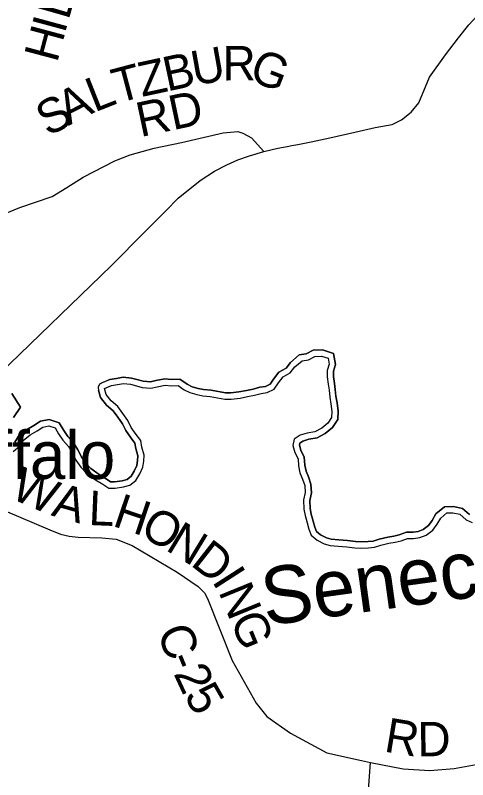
# Model space of a CAD drawing. Extents: x -22 to 431, y -18 to 160.
# Drawn here: x 325.676 to 326.423, y 157.471 to 158.732 of the extents above; entities that cross this region are included whole.
import ezdxf

# ---------------------------------------------------------------- set-up
doc = ezdxf.new("R2010")
doc.units = 0
for name, color, linetype in [('GM_X_Adjacent_County', 7, 'Continuous'), ('GM_X_Adjacent_County_Text', 7, 'Continuous'), ('GM_X_City_Street', 7, 'Continuous'), ('GM_X_City_Street_Text', 7, 'Continuous'), ('GM_X_County_ROW', 7, 'Continuous'), ('GM_X_Interstate_Route', 7, 'Continuous'), ('GM_X_Minor_River_Text', 7, 'Continuous'), ('GM_X_Township_Subdivision_Text', 7, 'Continuous')]:
    doc.layers.add(name, color=color, linetype=linetype)

msp = doc.modelspace()

# ---------------------------------------------------------------- linework, layer by layer
at = {"layer": 'GM_X_Adjacent_County_Text'}
msp.add_lwpolyline([(325.637, 157.9237), (325.7332, 157.8826), (325.7513, 157.8755), (325.7655, 157.8723), (325.7804, 157.8708), (325.8194, 157.8698), (325.8429, 157.8673), (325.8693, 157.857), (325.9438, 157.813), (325.9786, 157.7895), (325.9886, 157.7789), (325.9935, 157.7696), (326.0344, 157.6673), (326.0742, 157.5971), (326.0918, 157.5747), (326.1308, 157.5476), (326.191, 157.5148), (326.2479, 157.502), (326.2628, 157.4991), (326.3168, 157.4886), (326.3607, 157.486), (326.4008, 157.4888), (326.4675, 157.5014)], dxfattribs=at)
at = {"layer": 'GM_X_County_ROW'}
for points in [[(326.1328, 158.5168), (326.1427, 158.5186), (326.165, 158.5231), (326.196, 158.5299), (326.2372, 158.5391), (326.2704, 158.5469), (326.2984, 158.5516), (326.3139, 158.5593), (326.33, 158.5718), (326.3424, 158.5873), (326.3603, 158.6298), (326.3868, 158.6665), (326.4081, 158.6945), (326.4252, 158.7163), (326.4388, 158.7307), (326.4488, 158.7388)], [(325.6499, 158.1404), (325.8349, 158.3184), (325.8908, 158.3749), (325.925, 158.4091), (325.9452, 158.4303), (325.9815, 158.4593), (326.0053, 158.4749), (326.0255, 158.4852), (326.0441, 158.4935), (326.0633, 158.4997), (326.0866, 158.507), (326.1101, 158.5126), (326.1254, 158.5154), (326.1328, 158.5168)]]:
    msp.add_lwpolyline(points, dxfattribs=at)
at = {"layer": 'GM_X_Minor_River_Text'}
for points in [[(325.6486, 158.4003), (325.6837, 158.4147), (325.7371, 158.433), (325.7616, 158.4475), (325.7883, 158.4646), (325.8406, 158.4915), (325.866, 158.5018), (325.9058, 158.5127), (325.9506, 158.5219), (326.0198, 158.5381), (326.0441, 158.5402), (326.0522, 158.5376), (326.0664, 158.5298), (326.0866, 158.507)], [(326.2495, 157.3163), (326.2628, 157.4991)]]:
    msp.add_lwpolyline(points, dxfattribs=at)
at = {"layer": 'GM_X_Township_Subdivision_Text'}
for points in [[(326.4264, 157.9082), (326.415, 157.9182), (326.3997, 157.9216), (326.385, 157.9208), (326.3707, 157.909), (326.3645, 157.898), (326.3584, 157.8898), (326.3498, 157.8834), (326.3416, 157.8801), (326.3331, 157.8788), (326.3222, 157.8791), (326.3103, 157.8747), (326.3015, 157.8726), (326.2913, 157.871), (326.2773, 157.8676), (326.2675, 157.8643), (326.2591, 157.8636), (326.2485, 157.8631), (326.2379, 157.8637), (326.2248, 157.8651), (326.2104, 157.8661), (326.1981, 157.8673), (326.1902, 157.8694), (326.1804, 157.8746), (326.1738, 157.8801), (326.1711, 157.8874), (326.1681, 157.897), (326.1651, 157.9089), (326.1634, 157.9181), (326.1629, 157.9312), (326.1655, 157.9439), (326.1644, 157.958), (326.1604, 157.9701), (326.1564, 157.9797), (326.1544, 157.9898), (326.1534, 158.0026), (326.1476, 158.0144), (326.1454, 158.0224), (326.1462, 158.026), (326.1511, 158.0294), (326.1608, 158.0323), (326.1746, 158.0349), (326.1882, 158.0419), (326.2, 158.0516), (326.2089, 158.0649), (326.2093, 158.0784), (326.2079, 158.0923), (326.2059, 158.1033), (326.2047, 158.1144), (326.2035, 158.1244), (326.2019, 158.1359), (326.2019, 158.1444), (326.205, 158.1554), (326.202, 158.1739), (326.1837, 158.1796), (326.1681, 158.1794), (326.1569, 158.1732), (326.1452, 158.1714), (326.1306, 158.1589), (326.1234, 158.1498), (326.1116, 158.1431), (326.1027, 158.1313), (326.0971, 158.1231), (326.0893, 158.1195), (326.0801, 158.118), (326.0689, 158.1152), (326.0579, 158.1129), (326.0457, 158.1105), (326.0325, 158.1087), (326.0236, 158.1089), (325.9998, 158.1131), (325.9873, 158.1145), (325.9783, 158.1161), (325.9684, 158.119), (325.9604, 158.1231), (325.9482, 158.1314), (325.9345, 158.1307), (325.9232, 158.1318), (325.9083, 158.1291), (325.8996, 158.1271), (325.8877, 158.1282), (325.8791, 158.1305), (325.8685, 158.1333), (325.8548, 158.1349), (325.8436, 158.1327), (325.8324, 158.1309), (325.8196, 158.1256)], [(325.82, 158.1257), (325.8324, 158.1309), (325.8436, 158.1327), (325.8548, 158.1349), (325.8685, 158.1333), (325.8791, 158.1305), (325.8877, 158.1282), (325.8996, 158.1271), (325.9083, 158.1291), (325.9232, 158.1318), (325.9345, 158.1307), (325.9482, 158.1314), (325.9604, 158.1231), (325.9684, 158.119), (325.9783, 158.1161), (325.9873, 158.1145), (325.9998, 158.1131), (326.0236, 158.1089), (326.0325, 158.1087), (326.0457, 158.1105), (326.0579, 158.1129), (326.0689, 158.1152), (326.0801, 158.118), (326.0893, 158.1195), (326.0971, 158.1231), (326.1027, 158.1313), (326.1116, 158.1431), (326.1234, 158.1498), (326.1306, 158.1589), (326.1452, 158.1714), (326.1569, 158.1732), (326.1681, 158.1794), (326.1837, 158.1796), (326.202, 158.1739), (326.205, 158.1554), (326.2019, 158.1444), (326.2019, 158.1359), (326.2035, 158.1244), (326.2047, 158.1144), (326.2059, 158.1033), (326.2079, 158.0923), (326.2093, 158.0784), (326.2089, 158.0649), (326.2, 158.0516), (326.1882, 158.0419), (326.1746, 158.0349), (326.1608, 158.0323), (326.1511, 158.0294), (326.1462, 158.026), (326.1454, 158.0224), (326.1476, 158.0144), (326.1534, 158.0026), (326.1544, 157.9898), (326.1564, 157.9797), (326.1604, 157.9701), (326.1644, 157.958), (326.1655, 157.9439), (326.1629, 157.9312), (326.1634, 157.9181), (326.1651, 157.9089), (326.1681, 157.897), (326.1711, 157.8874), (326.1738, 157.8801), (326.1804, 157.8746), (326.1902, 157.8694), (326.1981, 157.8673), (326.2104, 157.8661), (326.2248, 157.8651), (326.2379, 157.8637), (326.2485, 157.8631), (326.2591, 157.8636), (326.2675, 157.8643), (326.2773, 157.8676), (326.2913, 157.871), (326.3015, 157.8726), (326.3103, 157.8747), (326.3222, 157.8791), (326.3331, 157.8788), (326.3416, 157.8801), (326.3498, 157.8834), (326.3584, 157.8898), (326.3645, 157.898), (326.3707, 157.909), (326.385, 157.9208), (326.3997, 157.9216), (326.415, 157.9182), (326.4264, 157.9082)], [(325.8239, 158.1162), (325.8352, 158.1208), (325.8454, 158.1224), (325.8552, 158.1244), (325.8666, 158.123), (325.8764, 158.1205), (325.8859, 158.1179), (325.9003, 158.1166), (325.9105, 158.119), (325.9237, 158.1214), (325.9343, 158.1203), (325.9452, 158.1208), (325.9551, 158.1141), (325.9646, 158.1093), (325.976, 158.106), (325.9858, 158.1042), (325.9983, 158.1028), (326.0225, 158.0985), (326.0331, 158.0983), (326.0475, 158.1003), (326.0599, 158.1027), (326.0712, 158.1051), (326.0822, 158.1079), (326.0924, 158.1095), (326.104, 158.1149), (326.1111, 158.1252), (326.1186, 158.1352), (326.1303, 158.1417), (326.1381, 158.1517), (326.1498, 158.1616), (326.1603, 158.1633), (326.1709, 158.169), (326.1822, 158.1692), (326.1928, 158.1659), (326.1944, 158.156), (326.1915, 158.1458), (326.1916, 158.1352), (326.1932, 158.1231), (326.1944, 158.1132), (326.1956, 158.1019), (326.1976, 158.0909), (326.1989, 158.078), (326.1986, 158.0682), (326.1922, 158.0586), (326.1825, 158.0506), (326.1712, 158.0448), (326.1584, 158.0424), (326.1467, 158.0388), (326.1369, 158.0323), (326.1347, 158.022), (326.1378, 158.0107), (326.1432, 157.9998), (326.1441, 157.9884), (326.1464, 157.9767), (326.1507, 157.9665), (326.1542, 157.9559), (326.155, 157.9446), (326.1525, 157.9321), (326.153, 157.9169), (326.155, 157.9067), (326.1581, 157.8942), (326.1612, 157.884), (326.1651, 157.8738), (326.1746, 157.866), (326.1864, 157.8597), (326.1963, 157.8571), (326.2095, 157.8557), (326.2239, 157.8548), (326.2371, 157.8534), (326.2485, 157.8527), (326.2598, 157.8532), (326.2696, 157.8541), (326.2802, 157.8576), (326.2934, 157.8608), (326.3036, 157.8624), (326.3134, 157.8648), (326.3239, 157.8687), (326.3338, 157.8684), (326.3443, 157.87), (326.3549, 157.8743), (326.3658, 157.8824), (326.3732, 157.8923), (326.3788, 157.9022), (326.389, 157.9107), (326.3988, 157.9111), (326.4101, 157.9086), (326.4208, 157.8992), (326.4307, 157.8952)], [(325.8196, 158.1256), (325.8156, 158.123), (325.8133, 158.1182), (325.8139, 158.1135)], [(325.6709, 158.1079), (325.685, 158.0851), (325.6733, 158.0683)], [(325.6733, 158.0683), (325.685, 158.0851), (325.6709, 158.1079)], [(325.6729, 158.0123), (325.6834, 158.0207), (325.6893, 158.0303), (325.701, 158.0395), (325.7123, 158.046), (325.722, 158.0522), (325.7318, 158.0542), (325.7421, 158.0509), (325.7478, 158.0411), (325.7547, 158.0306), (325.7643, 158.0201), (325.7708, 158.0095), (325.7766, 157.9978), (325.7846, 157.9862), (325.7945, 157.976), (325.809, 157.9656), (325.8208, 157.9581), (325.8306, 157.9514), (325.8412, 157.9515), (325.8552, 157.9536), (325.8658, 157.9567), (325.8755, 157.9644), (325.8818, 157.9751), (325.887, 157.9861), (325.8885, 157.9964), (325.8891, 158.0062), (325.8856, 158.0194), (325.8836, 158.03), (325.876, 158.0402), (325.8679, 158.0518), (325.8622, 158.0631), (325.8541, 158.0748), (325.8457, 158.0861), (325.8347, 158.0958), (325.8266, 158.106), (325.8239, 158.1162)], [(325.6755, 158.0277), (325.6815, 158.0373), (325.6951, 158.0481), (325.7069, 158.0549), (325.7181, 158.062), (325.7324, 158.0649), (325.749, 158.0596), (325.7566, 158.0466), (325.763, 158.0369), (325.7726, 158.0263), (325.7799, 158.0146), (325.7855, 158.0031), (325.7926, 157.9928), (325.8013, 157.9839), (325.8148, 157.9742), (325.8264, 157.9668), (325.8338, 157.9618), (325.8404, 157.9619), (325.853, 157.9637), (325.8609, 157.9661), (325.8676, 157.9713), (325.8727, 157.9799), (325.877, 157.9891), (325.8781, 157.9974), (325.8787, 158.0052), (325.8755, 158.0171), (325.8739, 158.0257), (325.8676, 158.0341), (325.859, 158.0465), (325.8532, 158.0578), (325.8457, 158.0688), (325.8381, 158.079), (325.8271, 158.0886), (325.8172, 158.1012), (325.8139, 158.1135)], [(325.8139, 158.1135), (325.8172, 158.1012), (325.8271, 158.0886), (325.8381, 158.079), (325.8457, 158.0688), (325.8532, 158.0578), (325.859, 158.0465), (325.8676, 158.0341), (325.8739, 158.0257), (325.8755, 158.0171), (325.8787, 158.0052), (325.8781, 157.9974), (325.877, 157.9891), (325.8727, 157.9799), (325.8676, 157.9713), (325.8609, 157.9661), (325.853, 157.9637), (325.8404, 157.9619), (325.8338, 157.9618), (325.8264, 157.9668), (325.8148, 157.9742), (325.8013, 157.9839), (325.7926, 157.9928), (325.7855, 158.0031), (325.7799, 158.0146), (325.7726, 158.0263), (325.763, 158.0369), (325.7566, 158.0466), (325.749, 158.0596), (325.7324, 158.0649), (325.7181, 158.062), (325.7069, 158.0549), (325.6951, 158.0481), (325.6815, 158.0373), (325.6755, 158.0277)]]:
    msp.add_lwpolyline(points, dxfattribs=at)

# ---------------------------------------------------------------- texts
at = {"layer": 'GM_X_Adjacent_County'}
msp.add_text('Buffalo', height=0.07891, rotation=0, dxfattribs=at).set_placement((325.5129, 157.9667))
at = {"layer": 'GM_X_City_Street'}
for s, rotation, p in [('W', 336.5322, (325.6662, 157.9359)), ('A', 344.0822, (325.7343, 157.9069)), ('L', 357.6294, (325.7968, 157.8909)), ('H', 341.3185, (325.8351, 157.8899)), ('O', 330.1652, (325.8798, 157.8751)), ('N', 328.7101, (325.9228, 157.8504)), ('D', 321.9148, (325.9641, 157.8255)), ('I', 302.7613, (326.0001, 157.7983)), ('N', 292.2086, (326.0114, 157.7811)), ('G', 292.3249, (326.0304, 157.7347)), ('C', 291.4274, (325.9096, 157.7144)), ('-', 292.4657, (325.9271, 157.6699)), ('2', 294.9234, (325.9371, 157.6459)), ('5', 299.6253, (325.9542, 157.6096)), ('R', 350.6538, (326.2838, 157.5172)), ('D', 0.8434, (326.3407, 157.5089))]:
    msp.add_text(s, height=0.0568, rotation=rotation, dxfattribs=at).set_placement(p)
at = {"layer": 'GM_X_City_Street_Text'}
for s, height, rotation, p in [('L', 0.0568, 73.9869, (325.7642, 158.7227)), ('I', 0.0568, 74.8599, (325.7582, 158.7004)), ('H', 0.0568, 75.1125, (325.7454, 158.6522)), ('U', 0.0568, 10.1714, (325.9721, 158.6156)), ('R', 0.0568, 0.4527, (326.0188, 158.6242)), ('B', 0.0568, 12.0375, (325.927, 158.606)), ('G', 0.0568, 338.8466, (326.06, 158.6256)), ('T', 0.0568, 14.8221, (325.8451, 158.5864)), ('Z', 0.0568, 12.1462, (325.8855, 158.5971)), ('L', 0.0568, 21.5487, (325.8072, 158.5713)), ('A', 0.0568, 27.1222, (325.764, 158.5491)), ('RD', 0.05682, 11.9621, (325.8829, 158.5308)), ('S', 0.0568, 28.7862, (325.7308, 158.5309))]:
    msp.add_text(s, height=height, rotation=rotation, dxfattribs=at).set_placement(p)
at = {"layer": 'GM_X_Interstate_Route'}
msp.add_text('Seneca', height=0.09469, rotation=7.8621, dxfattribs=at).set_placement((326.0894, 157.7243))

doc.saveas('drawing.dxf')
